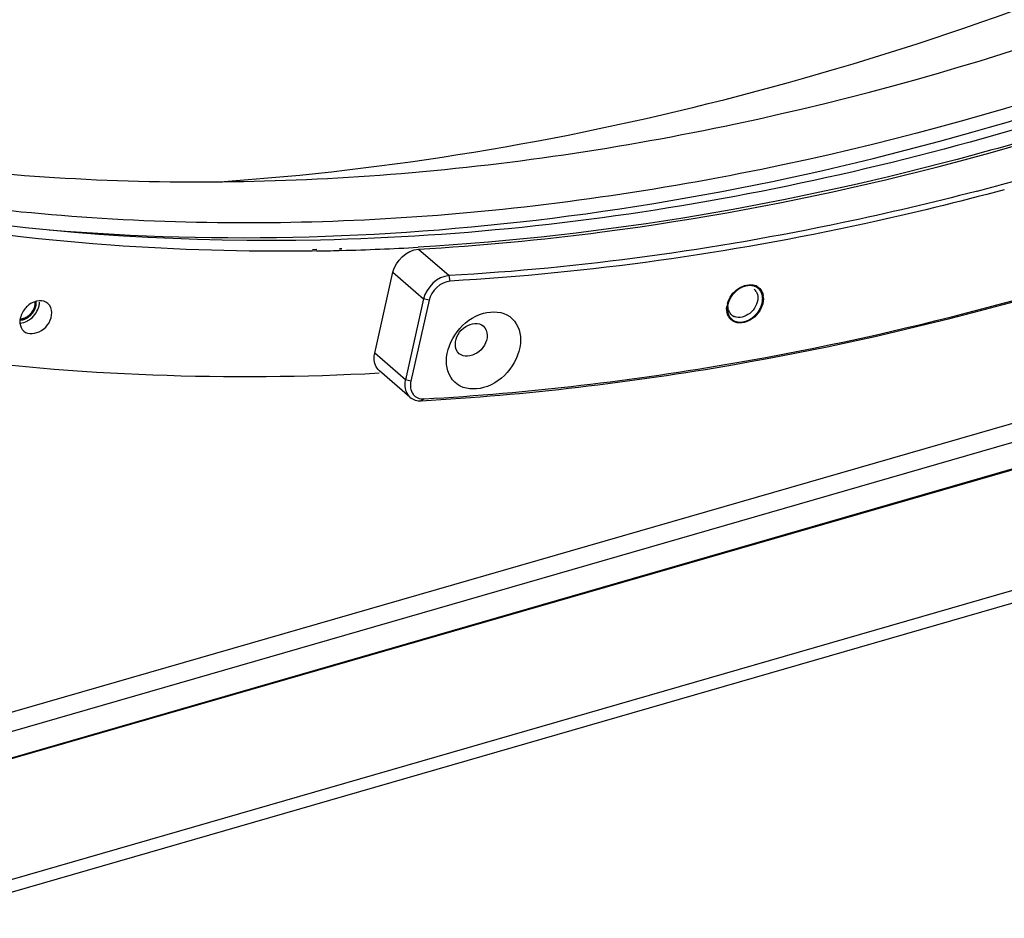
# Model space of a CAD drawing. Header units: millimetres. Extents: x 0 to 420, y 0 to 297.
# Tile 375 of 514: x 351 to 363, y 161 to 172. Entities that reach past the tile are written whole.
import ezdxf

# ---------------------------------------------------------------- set-up
doc = ezdxf.new("R2010")
doc.units = ezdxf.units.MM
doc.header["$LTSCALE"] = 23.1
doc.layers.get('0').update_dxf_attribs({"linetype": 'CONTINUOUS'})
doc.layers.add('02___PRT_ALL_AXES', color=7, linetype='CONTINUOUS')

msp = doc.modelspace()

# ---------------------------------------------------------------- linework, layer by layer
at = {"color": 7, "linetype": 'Continuous'}
for p, q in [((362.6728, 169.855), (362.6598, 169.8514)), ((362.6728, 169.8548), (362.6598, 169.8514)), ((347.9989, 162.6553), (370.446, 169.1352)), ((355.8343, 169.1449), (356.2093, 168.8202)), ((348.0428, 162.4335), (370.4899, 168.9134)), ((355.3006, 167.8721), (355.523, 168.8626)), ((355.523, 168.8626), (355.898, 168.5379)), ((356.2245, 168.7535), (356.2093, 168.8202)), ((370.446, 168.5646), (348.2341, 162.1526)), ((355.898, 168.5379), (355.6756, 167.5473)), ((355.9651, 168.5182), (355.7427, 167.5277)), ((355.9651, 168.5182), (355.898, 168.5379)), ((355.6756, 167.5473), (355.3006, 167.8721)), ((355.7318, 167.3328), (355.3568, 167.6576)), ((355.7427, 167.5277), (355.6756, 167.5473)), ((355.9043, 167.3129), (355.8695, 167.2896)), ((349.6538, 161.0879), (369.7362, 166.8852)), ((349.7388, 160.9593), (369.6914, 166.7191))]:
    msp.add_line(p, q, dxfattribs=at)
at = {"color": 3, "linetype": 'Continuous'}
msp.add_line((370.3811, 168.5559), (348.1692, 162.1439), dxfattribs=at)
at = {"color": 7, "linetype": 'Continuous'}
for centre, radius, start, end in [((353.5296, 204.9382), 36.2553, 284.60717, 285.3905), ((359.902, 168.5546), 0.1542, 60.05083, 70.58421), ((359.8666, 168.5664), 0.1183, 42.60689, 49.13032), ((359.8639, 168.564), 0.1219, 30.78792, 42.54507), ((359.8751, 168.4061), 0.269, 164.81196, 172.00023), ((359.8452, 168.5407), 0.2115, 359.92782, 8.54728), ((359.8178, 168.4102), 0.2115, 179.92782, 188.54728), ((359.7473, 168.4288), 0.1196, 229.15073, 240.93622), ((359.7632, 168.3943), 0.1541, 207.68906, 218.23123), ((359.7489, 168.4316), 0.1228, 240.91695, 246.35791), ((355.8838, 167.4573), 0.1436, 216.95488, 218.33505)]:
    msp.add_arc(centre, radius, start, end, dxfattribs=at)
for points, knots in [([(353.4105, 169.9695), (355.4863, 170.1117), (359.7227, 170.8215), (365.9259, 172.9975), (371.9491, 176.234), (375.6786, 179.0011), (377.4628, 180.5256)], [0, 0, 0, 0, 0.2339601, 0.4798621, 0.7361112, 1, 1, 1, 1]), ([(343.7861, 171.6694), (344.9761, 171.201), (347.479, 170.4517), (351.4264, 169.92), (355.5525, 169.97), (361.2919, 170.8227), (368.5188, 173.3611), (373.7947, 176.6406), (376.308, 178.5673)], [0, 0, 0, 0, 0.1106912, 0.2249705, 0.3435081, 0.4666322, 0.7258949, 1, 1, 1, 1]), ([(376.888, 178.065), (374.3747, 176.1383), (369.0988, 172.8588), (361.8719, 170.3204), (356.1325, 169.4677), (352.0064, 169.4177), (348.059, 169.9494), (345.5561, 170.6987), (344.3661, 171.1671)], [0, 0, 0, 0, 0.2741051, 0.5333678, 0.6564919, 0.7750295, 0.8893088, 1, 1, 1, 1]), ([(351.3167, 169.382), (353.4287, 169.2049), (357.8305, 169.3479), (364.4113, 170.9156), (370.9118, 173.7646), (374.97, 176.4061), (376.9206, 177.8981)], [0, 0, 0, 0, 0.2307906, 0.475272, 0.7325595, 1, 1, 1, 1]), ([(355.8695, 167.2896), (357.1544, 167.3624), (362.5068, 167.9927), (367.6803, 169.8567), (371.3111, 171.7472)], [0, 0, 0, 0, 0.2391935, 1, 1, 1, 1]), ([(355.9043, 167.3129), (357.1859, 167.3856), (362.5245, 168.0139), (367.6849, 169.8711), (371.3071, 171.7549)], [0, 0, 0, 0, 0.2392042, 1, 1, 1, 1]), ([(355.8343, 169.1449), (356.586, 169.1877), (359.674, 169.4787), (362.7147, 170.2153), (364.936, 170.9736)], [0, 0, 0, 0, 0.2428639, 1, 1, 1, 1]), ([(362.6598, 169.8514), (362.1209, 169.7112), (359.9994, 169.2113), (357.8293, 168.9124), (356.2093, 168.8202)], [0, 0, 0, 0, 0.2555015, 1, 1, 1, 1]), ([(363.0048, 169.8713), (362.4386, 169.7184), (360.2112, 169.1742), (357.9282, 168.8505), (356.2245, 168.7535)], [0, 0, 0, 0, 0.2557661, 1, 1, 1, 1]), ([(344.6866, 169.0841), (346.347, 168.4937), (349.8846, 167.6559), (353.5117, 167.5321), (355.3528, 167.6296)], [0, 0, 0, 0, 0.4887073, 1, 1, 1, 1]), ([(359.6155, 168.4765), (359.6357, 168.5512), (359.7265, 168.6794), (359.8892, 168.7226), (359.9532, 168.7)], [0, 0, 0, 0, 0.5326824, 1, 1, 1, 1]), ([(359.9884, 168.5496), (359.9884, 168.4779), (359.9168, 168.3418), (359.7587, 168.2932), (359.6996, 168.3191)], [0, 0, 0, 0, 0.526209, 1, 1, 1, 1]), ([(360.0544, 168.5074), (360.043, 168.426), (359.954, 168.28), (359.779, 168.2264), (359.7098, 168.2509)], [0, 0, 0, 0, 0.5283873, 1, 1, 1, 1]), ([(360.0567, 168.5404), (360.0567, 168.535), (360.0563, 168.5239), (360.0551, 168.5129), (360.0544, 168.5074)], [0, 0, 0, 0, 0.4944487, 1, 1, 1, 1]), ([(356.1768, 167.7738), (356.1768, 167.9017), (356.2857, 168.1591), (356.5885, 168.3942), (356.9866, 168.3786), (357.0861, 168.1405), (357.0861, 168.0363)], [0, 0, 0, 0, 0.271497, 0.5494903, 0.7787079, 1, 1, 1, 1]), ([(359.6064, 168.4104), (359.6064, 168.4159), (359.6068, 168.427), (359.6079, 168.438), (359.6087, 168.4435)], [0, 0, 0, 0, 0.4944487, 1, 1, 1, 1]), ([(356.2866, 167.9787), (356.2866, 168.0631), (356.3727, 168.2234), (356.5744, 168.252), (356.6287, 168.205)], [0, 0, 0, 0, 0.5402439, 1, 1, 1, 1]), ([(356.6763, 168.0912), (356.6763, 168.0068), (356.5902, 167.8465), (356.3885, 167.8178), (356.3342, 167.8648)], [0, 0, 0, 0, 0.5402439, 1, 1, 1, 1]), ([(357.0861, 168.0363), (357.0861, 167.9083), (356.9772, 167.651), (356.6744, 167.4158), (356.2763, 167.4314), (356.1768, 167.6695), (356.1768, 167.7738)], [0, 0, 0, 0, 0.271497, 0.5494903, 0.7787079, 1, 1, 1, 1]), ([(355.3568, 167.6576), (355.3155, 167.6934), (355.2859, 167.7765), (355.296, 167.8514), (355.3006, 167.8721)], [0, 0, 0, 0, 0.720765, 1, 1, 1, 1]), ([(355.6756, 167.5473), (355.671, 167.5266), (355.6609, 167.4517), (355.6905, 167.3686), (355.7318, 167.3328)], [0, 0, 0, 0, 0.279235, 1, 1, 1, 1])]:
    msp.add_open_spline(points, degree=3, knots=knots, dxfattribs=at)
for points in [[(355.523, 168.8626), (355.5537, 168.9993), (355.6944, 169.137), (355.8343, 169.1449)], [(356.2093, 168.8202), (356.0694, 168.8122), (355.9287, 168.6745), (355.898, 168.5379)], [(356.2245, 168.7535), (356.108, 168.7469), (355.9907, 168.6321), (355.9651, 168.5182)], [(359.9686, 168.6264), (359.9821, 168.6037), (359.9884, 168.576), (359.9884, 168.5496)], [(359.979, 168.6882), (360.0029, 168.6743), (360.0234, 168.6526), (360.0363, 168.6281)], [(360.0363, 168.6281), (360.0455, 168.6108), (360.0514, 168.5915), (360.0544, 168.5721)], [(359.6267, 168.3228), (359.6176, 168.3401), (359.6117, 168.3594), (359.6087, 168.3787)], [(359.6336, 168.391), (359.6275, 168.408), (359.6247, 168.4265), (359.6247, 168.4446)], [(359.6691, 168.3383), (359.6531, 168.3522), (359.6407, 168.371), (359.6336, 168.391)], [(359.7098, 168.2509), (359.6837, 168.2601), (359.6593, 168.2773), (359.6421, 168.299)], [(356.6287, 168.205), (356.6598, 168.1781), (356.6763, 168.1323), (356.6763, 168.0912)], [(356.3342, 167.8648), (356.3031, 167.8917), (356.2866, 167.9375), (356.2866, 167.9787)], [(355.7427, 167.5277), (355.7311, 167.476), (355.7372, 167.4133), (355.7691, 167.3709)], [(355.7712, 167.3682), (355.7857, 167.3499), (355.8055, 167.3348), (355.827, 167.3256)], [(355.7318, 167.3328), (355.7682, 167.3013), (355.8215, 167.2868), (355.8695, 167.2896)], [(355.827, 167.3256), (355.851, 167.3153), (355.8782, 167.3114), (355.9043, 167.3129)]]:
    msp.add_open_spline(points, degree=3, dxfattribs=at)
at = {"color": 2, "linetype": 'Continuous'}
for points, knots in [([(360.048, 168.5379), (360.0476, 168.542), (360.0469, 168.5482), (360.046, 168.5564), (360.0454, 168.5625), (360.0448, 168.5676), (360.0444, 168.5717), (360.044, 168.5748), (360.0438, 168.5773), (360.0436, 168.5791), (360.0435, 168.5801), (360.0434, 168.5809), (360.0433, 168.5816), (360.0432, 168.582), (360.0429, 168.5827), (360.0424, 168.5842), (360.0415, 168.5865), (360.0405, 168.5893), (360.0392, 168.593), (360.0375, 168.5977), (360.0355, 168.6032), (360.0338, 168.6079), (360.0325, 168.6116), (360.0315, 168.6144), (360.0306, 168.6167), (360.03, 168.6186), (360.0295, 168.6197), (360.0292, 168.6207), (360.029, 168.6213), (360.0285, 168.6219), (360.028, 168.6227), (360.0273, 168.6236), (360.0262, 168.6252), (360.0248, 168.6271), (360.0227, 168.6302), (360.0199, 168.6341), (360.0167, 168.6387), (360.014, 168.6426), (360.0118, 168.6457), (360.0102, 168.648), (360.0088, 168.65), (360.0077, 168.6515), (360.007, 168.6525), (360.0065, 168.6533), (360.0061, 168.6537), (360.0059, 168.6541), (360.0055, 168.6544), (360.0049, 168.6549), (360.004, 168.6557), (360.0025, 168.6569), (360.0007, 168.6583), (359.9978, 168.6607), (359.9941, 168.6636), (359.9898, 168.6671), (359.9861, 168.67), (359.9832, 168.6723), (359.981, 168.6741), (359.9788, 168.6759), (359.977, 168.6773), (359.9758, 168.6784), (359.9751, 168.6788), (359.9748, 168.6792), (359.9743, 168.6793), (359.9738, 168.6796), (359.9729, 168.6799), (359.9718, 168.6804), (359.9705, 168.681), (359.9687, 168.6817), (359.9656, 168.683), (359.9612, 168.6848), (359.9559, 168.687), (359.9507, 168.6893), (359.9463, 168.6911), (359.9432, 168.6924), (359.9414, 168.6931), (359.9401, 168.6937), (359.939, 168.6942), (359.9381, 168.6945), (359.9372, 168.6949), (359.936, 168.6951), (359.934, 168.6954), (359.9315, 168.6957), (359.9286, 168.6961), (359.9256, 168.6965), (359.9216, 168.6971), (359.9167, 168.6977), (359.9107, 168.6986), (359.9057, 168.6993), (359.9018, 168.6998), (359.8993, 168.7001), (359.8973, 168.7004), (359.8961, 168.7006), (359.8952, 168.7007), (359.8947, 168.7008), (359.8942, 168.7007), (359.8935, 168.7006), (359.8919, 168.7005), (359.8895, 168.7002), (359.8864, 168.6999), (359.8832, 168.6996), (359.8789, 168.6992), (359.8737, 168.6987), (359.8673, 168.6981), (359.8609, 168.6975), (359.8562, 168.697), (359.853, 168.6967), (359.8517, 168.6966), (359.8506, 168.6965), (359.8498, 168.6965), (359.849, 168.6962), (359.8479, 168.6959), (359.8466, 168.6955), (359.8444, 168.6948), (359.8417, 168.694), (359.8385, 168.6929), (359.8342, 168.6916), (359.8288, 168.6899), (359.8223, 168.6879), (359.8169, 168.6862), (359.8126, 168.6849), (359.8094, 168.6839), (359.8067, 168.6831), (359.8048, 168.6824), (359.8037, 168.6822), (359.8027, 168.6816), (359.8014, 168.6809), (359.7993, 168.6798), (359.7966, 168.6784), (359.7935, 168.6767), (359.7892, 168.6745), (359.7818, 168.6705), (359.7713, 168.665), (359.7629, 168.6605), (359.7586, 168.6583)], [0, 0, 0, 0, 0.03125, 0.046875, 0.0625, 0.078125, 0.0859375, 0.09375, 0.1015625, 0.1054688, 0.1074219, 0.109375, 0.1113281, 0.1123047, 0.1132812, 0.1171875, 0.125, 0.1328125, 0.140625, 0.15625, 0.171875, 0.1875, 0.1953125, 0.203125, 0.2109375, 0.2148438, 0.21875, 0.2207031, 0.2226562, 0.2246094, 0.2265625, 0.2304688, 0.234375, 0.2421875, 0.25, 0.265625, 0.28125, 0.296875, 0.3046875, 0.3125, 0.3203125, 0.3242188, 0.328125, 0.3300781, 0.3320312, 0.3330078, 0.3339844, 0.3359375, 0.3398438, 0.34375, 0.3515625, 0.359375, 0.375, 0.390625, 0.40625, 0.4140625, 0.421875, 0.4296875, 0.4375, 0.4414062, 0.4433594, 0.4443359, 0.4453125, 0.4472656, 0.4492188, 0.453125, 0.4570312, 0.4609375, 0.46875, 0.484375, 0.5, 0.515625, 0.53125, 0.5390625, 0.5429688, 0.546875, 0.5507812, 0.5527344, 0.5546875, 0.5585938, 0.5625, 0.5703125, 0.578125, 0.5859375, 0.59375, 0.609375, 0.625, 0.640625, 0.6484375, 0.65625, 0.6601562, 0.6640625, 0.6660156, 0.6669922, 0.6679688, 0.6699219, 0.671875, 0.6796875, 0.6875, 0.6953125, 0.703125, 0.71875, 0.734375, 0.75, 0.765625, 0.7695312, 0.7734375, 0.7753906, 0.7773438, 0.7792969, 0.78125, 0.7851562, 0.7890625, 0.796875, 0.8046875, 0.8125, 0.828125, 0.84375, 0.859375, 0.8671875, 0.875, 0.8828125, 0.8867188, 0.8886719, 0.890625, 0.8945312, 0.8984375, 0.90625, 0.9140625, 0.921875, 0.9375, 0.96875, 1, 1, 1, 1]), ([(359.7586, 168.6583), (359.7556, 168.6561), (359.7511, 168.6528), (359.745, 168.6485), (359.7412, 168.6457), (359.7381, 168.6436), (359.7362, 168.6422), (359.7347, 168.6411), (359.7336, 168.6402), (359.7326, 168.6393), (359.7304, 168.6374), (359.7272, 168.6346), (359.7229, 168.6309), (359.7186, 168.6272), (359.7154, 168.6244), (359.7133, 168.6225), (359.7122, 168.6216), (359.7111, 168.6206), (359.7099, 168.6192), (359.7082, 168.6175), (359.7043, 168.6134), (359.6996, 168.6086), (359.695, 168.6037), (359.6927, 168.6013), (359.6914, 168.5999), (359.6904, 168.5989), (359.6895, 168.5978), (359.6883, 168.5963), (359.6863, 168.5937), (359.6821, 168.5885), (359.678, 168.5832), (359.6744, 168.5787), (359.673, 168.5769), (359.6717, 168.5754), (359.6709, 168.5742), (359.6701, 168.573), (359.6685, 168.5705), (359.6662, 168.5668), (359.663, 168.562), (359.6598, 168.5571), (359.6574, 168.5534), (359.6558, 168.5509), (359.6551, 168.5499), (359.6546, 168.5491), (359.6541, 168.5483), (359.6534, 168.5468), (359.6523, 168.5447), (359.6505, 168.5414), (359.6483, 168.5372), (359.6448, 168.5305), (359.6422, 168.5255), (359.6405, 168.5221)], [0, 0, 0, 0, 0.0625, 0.09375, 0.125, 0.140625, 0.15625, 0.1640625, 0.171875, 0.1796875, 0.1875, 0.21875, 0.25, 0.28125, 0.3125, 0.3203125, 0.328125, 0.3359375, 0.34375, 0.359375, 0.375, 0.4375, 0.46875, 0.484375, 0.4921875, 0.5, 0.5078125, 0.515625, 0.53125, 0.5625, 0.625, 0.640625, 0.65625, 0.6640625, 0.671875, 0.6796875, 0.6875, 0.71875, 0.75, 0.78125, 0.8125, 0.8203125, 0.828125, 0.8320312, 0.8359375, 0.84375, 0.859375, 0.875, 0.90625, 0.9375, 1, 1, 1, 1]), ([(351.0279, 168.2935), (351.0303, 168.2949), (351.035, 168.2976), (351.0422, 168.3017), (351.0481, 168.305), (351.0523, 168.3074), (351.0547, 168.3088), (351.0565, 168.3098), (351.058, 168.3106), (351.0592, 168.3113), (351.0599, 168.3118), (351.0605, 168.3121), (351.0611, 168.3125), (351.062, 168.3133), (351.064, 168.3149), (351.0668, 168.3172), (351.0712, 168.3209), (351.0756, 168.3245), (351.0801, 168.3282), (351.0834, 168.3309), (351.0862, 168.3332), (351.0884, 168.335), (351.0896, 168.336), (351.0905, 168.3367), (351.091, 168.3372), (351.0916, 168.3379), (351.0923, 168.3387), (351.0937, 168.3403), (351.0959, 168.3428), (351.0988, 168.3461), (351.1026, 168.3505), (351.1064, 168.3549), (351.1102, 168.3592), (351.1126, 168.362), (351.1145, 168.3642), (351.1159, 168.3658), (351.1171, 168.3672), (351.1178, 168.3684), (351.1186, 168.3696), (351.1195, 168.3712), (351.121, 168.3736), (351.1229, 168.3767), (351.1252, 168.3804), (351.1274, 168.384), (351.1297, 168.3877), (351.1319, 168.3914), (351.1338, 168.3945), (351.1353, 168.3969), (351.1363, 168.3984), (351.137, 168.3997), (351.1378, 168.4009), (351.1384, 168.4025), (351.1392, 168.4045), (351.1402, 168.4071), (351.1415, 168.4103), (351.1435, 168.4155), (351.1456, 168.4207), (351.1476, 168.4259), (351.1491, 168.4297), (351.1503, 168.4327), (351.1511, 168.4346), (351.1514, 168.4356), (351.1518, 168.4364), (351.1519, 168.437), (351.152, 168.4377), (351.1522, 168.4385), (351.1524, 168.4398), (351.1529, 168.4421), (351.1535, 168.4454), (351.1542, 168.4493), (351.1552, 168.4545), (351.1562, 168.4597), (351.1572, 168.4649), (351.1579, 168.4682), (351.1583, 168.4705), (351.1585, 168.4716), (351.1587, 168.4723), (351.1586, 168.4729), (351.1586, 168.4737), (351.1586, 168.475), (351.1585, 168.4765), (351.1585, 168.4784), (351.1584, 168.4809), (351.1583, 168.4854), (351.1582, 168.4917), (351.1581, 168.4992), (351.1579, 168.5043), (351.1579, 168.5068)], [0, 0, 0, 0, 0.03125, 0.0625, 0.09375, 0.109375, 0.1171875, 0.125, 0.1328125, 0.1367188, 0.140625, 0.1425781, 0.1445312, 0.1484375, 0.15625, 0.171875, 0.1875, 0.21875, 0.234375, 0.25, 0.265625, 0.2734375, 0.28125, 0.2832031, 0.2851562, 0.2890625, 0.2929688, 0.296875, 0.3125, 0.328125, 0.34375, 0.375, 0.390625, 0.40625, 0.4140625, 0.421875, 0.4296875, 0.4335938, 0.4375, 0.4453125, 0.453125, 0.46875, 0.484375, 0.5, 0.515625, 0.53125, 0.546875, 0.5546875, 0.5625, 0.5664062, 0.5703125, 0.578125, 0.5859375, 0.59375, 0.609375, 0.625, 0.65625, 0.671875, 0.6875, 0.703125, 0.7070312, 0.7109375, 0.7148438, 0.7167969, 0.71875, 0.7226562, 0.7265625, 0.734375, 0.75, 0.765625, 0.78125, 0.8125, 0.828125, 0.84375, 0.8515625, 0.8554688, 0.8574219, 0.859375, 0.8632812, 0.8671875, 0.875, 0.8828125, 0.890625, 0.90625, 0.9375, 0.96875, 1, 1, 1, 1]), ([(359.615, 168.4129), (359.6154, 168.4095), (359.6159, 168.4044), (359.6166, 168.3976), (359.6171, 168.3925), (359.6176, 168.3874), (359.618, 168.3831), (359.6184, 168.3797), (359.6186, 168.3772), (359.6189, 168.3751), (359.619, 168.3736), (359.6191, 168.3727), (359.6191, 168.3721), (359.6194, 168.3715), (359.6196, 168.3707), (359.62, 168.3694), (359.6207, 168.3675), (359.6214, 168.3652), (359.6225, 168.3621), (359.6237, 168.3582), (359.6253, 168.3536), (359.6268, 168.349), (359.6281, 168.3451), (359.6291, 168.3421), (359.6298, 168.3398), (359.6305, 168.3378), (359.6309, 168.3365), (359.6312, 168.3357), (359.6313, 168.3351), (359.6317, 168.3347), (359.6321, 168.334), (359.6328, 168.3328), (359.6338, 168.3312), (359.6351, 168.3292), (359.6367, 168.3266), (359.6388, 168.3233), (359.6413, 168.3194), (359.6438, 168.3154), (359.6458, 168.3121), (359.6475, 168.3095), (359.6485, 168.3078), (359.6493, 168.3065), (359.65, 168.3055), (359.6505, 168.3047), (359.6509, 168.3041), (359.6512, 168.3035), (359.6516, 168.3032), (359.6522, 168.3026), (359.6529, 168.302), (359.6538, 168.3012), (359.6549, 168.3001), (359.6563, 168.2988), (359.6586, 168.2967), (359.6614, 168.294), (359.6648, 168.2909), (359.6682, 168.2877), (359.6711, 168.285), (359.6733, 168.2829), (359.6748, 168.2816), (359.6759, 168.2805), (359.6767, 168.2797), (359.6774, 168.2791), (359.678, 168.2786), (359.6784, 168.2781), (359.679, 168.2779), (359.6796, 168.2775), (359.6805, 168.2771), (359.6815, 168.2765), (359.6829, 168.2758), (359.6846, 168.2749), (359.6873, 168.2734), (359.6907, 168.2716), (359.6948, 168.2695), (359.6988, 168.2673), (359.7022, 168.2655), (359.705, 168.264), (359.707, 168.2629), (359.7087, 168.262), (359.7099, 168.2614), (359.7106, 168.261), (359.7111, 168.2607), (359.7117, 168.2606), (359.7124, 168.2604), (359.7138, 168.2601), (359.7157, 168.2596), (359.7181, 168.259), (359.7212, 168.2583), (359.7251, 168.2573), (359.7297, 168.2561), (359.7344, 168.255), (359.7382, 168.254), (359.7413, 168.2533), (359.7437, 168.2527), (359.7456, 168.2522), (359.747, 168.2519), (359.7478, 168.2517), (359.7483, 168.2515), (359.749, 168.2515), (359.7498, 168.2515), (359.7513, 168.2515), (359.7534, 168.2514), (359.7559, 168.2514), (359.7593, 168.2514), (359.7635, 168.2513), (359.7685, 168.2512), (359.7736, 168.2511), (359.7778, 168.251), (359.7812, 168.251), (359.7837, 168.2509), (359.7858, 168.2509), (359.7873, 168.2509), (359.7881, 168.2509), (359.7887, 168.2508), (359.7894, 168.251), (359.7903, 168.2511), (359.7919, 168.2514), (359.7941, 168.2519), (359.7968, 168.2524), (359.8003, 168.253), (359.8048, 168.2539), (359.8101, 168.2549), (359.8155, 168.2559), (359.8199, 168.2567), (359.8235, 168.2574), (359.8262, 168.2579), (359.8284, 168.2583), (359.83, 168.2586), (359.8309, 168.2588), (359.8315, 168.2589), (359.8322, 168.2592), (359.8331, 168.2595), (359.8346, 168.2601), (359.8368, 168.261), (359.8394, 168.262), (359.8429, 168.2633), (359.8473, 168.265), (359.8526, 168.2671), (359.8578, 168.2691), (359.8622, 168.2708), (359.8657, 168.2721), (359.8683, 168.2732), (359.8705, 168.274), (359.8721, 168.2746), (359.8729, 168.2749), (359.8736, 168.2752), (359.8742, 168.2756), (359.8751, 168.2761), (359.8765, 168.2769), (359.8786, 168.2782), (359.8812, 168.2797), (359.8845, 168.2817), (359.8888, 168.2842), (359.8938, 168.2871), (359.8989, 168.2901), (359.9031, 168.2926), (359.9065, 168.2946), (359.909, 168.2961), (359.9111, 168.2973), (359.9126, 168.2982), (359.9134, 168.2987), (359.9141, 168.2991), (359.9146, 168.2996), (359.9154, 168.3002), (359.9168, 168.3013), (359.9187, 168.3029), (359.921, 168.3048), (359.9241, 168.3074), (359.928, 168.3106), (359.9327, 168.3144), (359.9374, 168.3182), (359.9412, 168.3214), (359.9444, 168.324), (359.9467, 168.3259), (359.9486, 168.3275), (359.95, 168.3286), (359.9508, 168.3292), (359.9514, 168.3297), (359.9519, 168.3303), (359.9526, 168.331), (359.9538, 168.3324), (359.9555, 168.3343), (359.9576, 168.3366), (359.9604, 168.3397), (359.9638, 168.3435), (359.968, 168.3481), (359.9721, 168.3527), (359.9756, 168.3566), (359.9784, 168.3596), (359.9805, 168.3619), (359.9822, 168.3639), (359.9834, 168.3652), (359.9841, 168.366), (359.9847, 168.3665), (359.985, 168.3672), (359.9856, 168.368), (359.9866, 168.3695), (359.988, 168.3716), (359.9897, 168.3741), (359.9919, 168.3775), (359.9947, 168.3817), (359.998, 168.3867), (360.0014, 168.3918), (360.0042, 168.396), (360.0064, 168.3994), (360.0081, 168.4019), (360.0095, 168.404), (360.0105, 168.4055), (360.011, 168.4063), (360.0115, 168.4069), (360.0118, 168.4076), (360.0122, 168.4085), (360.0129, 168.4101), (360.0139, 168.4123), (360.0152, 168.415), (360.0169, 168.4186), (360.0189, 168.4231), (360.0214, 168.4284), (360.0239, 168.4338), (360.026, 168.4383), (360.0277, 168.4419), (360.0289, 168.4446), (360.03, 168.4468), (360.0307, 168.4484), (360.0311, 168.4493), (360.0314, 168.4499), (360.0316, 168.4506), (360.0319, 168.4515), (360.0323, 168.4531), (360.033, 168.4554), (360.0337, 168.4582), (360.0348, 168.4618), (360.036, 168.4664), (360.0376, 168.4719), (360.0391, 168.4774), (360.0404, 168.482), (360.0415, 168.4857), (360.0422, 168.4884), (360.0429, 168.4907), (360.0433, 168.4923), (360.0436, 168.4932), (360.0438, 168.4939), (360.0438, 168.4946), (360.0439, 168.4955), (360.0441, 168.4971), (360.0443, 168.4994), (360.0446, 168.5022), (360.0449, 168.5058), (360.0454, 168.5104), (360.0461, 168.5178), (360.047, 168.5269), (360.0477, 168.5343), (360.048, 168.5379)], [0, 0, 0, 0, 0.015625, 0.0234375, 0.03125, 0.0390625, 0.046875, 0.0507812, 0.0546875, 0.0585938, 0.0605469, 0.0615234, 0.0625, 0.0634766, 0.0644531, 0.0664062, 0.0703125, 0.0742188, 0.078125, 0.0859375, 0.09375, 0.1015625, 0.109375, 0.1132812, 0.1171875, 0.1210938, 0.1230469, 0.1240234, 0.125, 0.1259766, 0.1269531, 0.1289062, 0.1328125, 0.1367188, 0.140625, 0.1484375, 0.15625, 0.1640625, 0.171875, 0.1757812, 0.1796875, 0.1816406, 0.1835938, 0.1855469, 0.1865234, 0.1875, 0.1884766, 0.1894531, 0.1914062, 0.1933594, 0.1953125, 0.1992188, 0.203125, 0.2109375, 0.21875, 0.2265625, 0.234375, 0.2382812, 0.2421875, 0.2441406, 0.2460938, 0.2480469, 0.2490234, 0.25, 0.2509766, 0.2519531, 0.2539062, 0.2558594, 0.2578125, 0.2617188, 0.265625, 0.2734375, 0.28125, 0.2890625, 0.296875, 0.3007812, 0.3046875, 0.3085938, 0.3105469, 0.3115234, 0.3125, 0.3134766, 0.3144531, 0.3164062, 0.3203125, 0.3242188, 0.328125, 0.3359375, 0.34375, 0.3515625, 0.359375, 0.3632812, 0.3671875, 0.3710938, 0.3730469, 0.3740234, 0.375, 0.3759766, 0.3769531, 0.3789062, 0.3828125, 0.3867188, 0.390625, 0.3984375, 0.40625, 0.4140625, 0.421875, 0.4257812, 0.4296875, 0.4335938, 0.4355469, 0.4365234, 0.4375, 0.4384766, 0.4394531, 0.4414062, 0.4453125, 0.4492188, 0.453125, 0.4609375, 0.46875, 0.4765625, 0.484375, 0.4882812, 0.4921875, 0.4960938, 0.4980469, 0.4990234, 0.5, 0.5009766, 0.5019531, 0.5039062, 0.5078125, 0.5117188, 0.515625, 0.5234375, 0.53125, 0.5390625, 0.546875, 0.5507812, 0.5546875, 0.5585938, 0.5605469, 0.5615234, 0.5625, 0.5634766, 0.5644531, 0.5664062, 0.5703125, 0.5742188, 0.578125, 0.5859375, 0.59375, 0.6015625, 0.609375, 0.6132812, 0.6171875, 0.6210938, 0.6230469, 0.6240234, 0.625, 0.6259766, 0.6269531, 0.6289062, 0.6328125, 0.6367188, 0.640625, 0.6484375, 0.65625, 0.6640625, 0.671875, 0.6757812, 0.6796875, 0.6835938, 0.6855469, 0.6865234, 0.6875, 0.6884766, 0.6894531, 0.6914062, 0.6953125, 0.6992188, 0.703125, 0.7109375, 0.71875, 0.7265625, 0.734375, 0.7382812, 0.7421875, 0.7460938, 0.7480469, 0.7490234, 0.75, 0.7509766, 0.7519531, 0.7539062, 0.7578125, 0.7617188, 0.765625, 0.7734375, 0.78125, 0.7890625, 0.796875, 0.8007812, 0.8046875, 0.8085938, 0.8105469, 0.8115234, 0.8125, 0.8134766, 0.8144531, 0.8164062, 0.8203125, 0.8242188, 0.828125, 0.8359375, 0.84375, 0.8515625, 0.859375, 0.8632812, 0.8671875, 0.8710938, 0.8730469, 0.8740234, 0.875, 0.8759766, 0.8769531, 0.8789062, 0.8828125, 0.8867188, 0.890625, 0.8984375, 0.90625, 0.9140625, 0.921875, 0.9257812, 0.9296875, 0.9335938, 0.9355469, 0.9365234, 0.9375, 0.9384766, 0.9394531, 0.9414062, 0.9453125, 0.9492188, 0.953125, 0.9609375, 0.96875, 0.984375, 1, 1, 1, 1]), ([(359.6405, 168.5221), (359.6395, 168.5199), (359.6376, 168.5154), (359.6353, 168.5099), (359.6336, 168.506), (359.6327, 168.5037), (359.632, 168.5015), (359.631, 168.4987), (359.6298, 168.4953), (359.6286, 168.4919), (359.6276, 168.4891), (359.6268, 168.4868), (359.6262, 168.4845), (359.6254, 168.4815), (359.6244, 168.478), (359.6234, 168.4745), (359.6226, 168.4715), (359.6221, 168.4695), (359.6218, 168.4683), (359.6215, 168.4674), (359.6214, 168.4665), (359.6211, 168.4654), (359.6207, 168.4634), (359.62, 168.4595), (359.6191, 168.455), (359.6183, 168.451), (359.6179, 168.4488), (359.6176, 168.4466), (359.6173, 168.4438), (359.6169, 168.4404), (359.6165, 168.4371), (359.6161, 168.4343), (359.6159, 168.4323), (359.6158, 168.4312), (359.6158, 168.43), (359.6157, 168.4286), (359.6155, 168.4251), (359.6153, 168.4199), (359.6151, 168.4153), (359.615, 168.4129)], [0, 0, 0, 0, 0.0625, 0.125, 0.15625, 0.171875, 0.1875, 0.21875, 0.25, 0.28125, 0.3125, 0.328125, 0.34375, 0.375, 0.40625, 0.4375, 0.46875, 0.484375, 0.4921875, 0.5, 0.5078125, 0.515625, 0.53125, 0.5625, 0.625, 0.65625, 0.671875, 0.6875, 0.71875, 0.75, 0.78125, 0.8125, 0.828125, 0.8359375, 0.84375, 0.859375, 0.875, 0.9375, 1, 1, 1, 1]), ([(350.9603, 168.2775), (350.9616, 168.2776), (350.9643, 168.2777), (350.9676, 168.2779), (350.97, 168.278), (350.9713, 168.2781), (350.9728, 168.2783), (350.9745, 168.2785), (350.9774, 168.2789), (350.9799, 168.2792), (350.982, 168.2794), (350.9834, 168.2797), (350.9859, 168.2802), (350.9888, 168.2808), (350.9913, 168.2813), (350.9927, 168.2816), (350.9938, 168.2818), (350.9948, 168.2821), (350.9962, 168.2824), (350.9986, 168.2831), (351.0014, 168.2838), (351.0038, 168.2845), (351.0051, 168.2849), (351.0066, 168.2854), (351.0084, 168.286), (351.0113, 168.287), (351.0138, 168.2878), (351.0159, 168.2885), (351.0174, 168.2891), (351.0199, 168.2902), (351.0235, 168.2917), (351.0264, 168.2929), (351.0279, 168.2935)], [0, 0, 0, 0, 0.0625, 0.125, 0.15625, 0.171875, 0.1875, 0.21875, 0.25, 0.3125, 0.328125, 0.34375, 0.375, 0.4375, 0.46875, 0.484375, 0.5, 0.515625, 0.53125, 0.5625, 0.625, 0.65625, 0.671875, 0.6875, 0.71875, 0.75, 0.8125, 0.828125, 0.84375, 0.875, 0.9375, 1, 1, 1, 1])]:
    msp.add_open_spline(points, degree=3, knots=knots, dxfattribs=at)
at = {"layer": '02___PRT_ALL_AXES', "color": 7, "linetype": 'Continuous'}
for p, q in [((354.5871, 169.122), (354.5329, 169.1211)), ((354.5914, 169.1391), (354.537, 169.1373)), ((354.894, 169.1284), (354.8645, 169.1277)), ((354.8991, 169.1495), (354.8696, 169.1485))]:
    msp.add_line(p, q, dxfattribs=at)
for centre, radius, start, end in [((354.1176, 198.5898), 29.4716, 270.91279, 271.45224), ((354.1015, 199.1333), 30.0153, 271.51294, 273.30189), ((351.2487, 168.228), 0.2958, 127.63283, 137.3516), ((351.1419, 168.2549), 0.1842, 179.98014, 185.18544), ((350.9526, 168.4669), 0.1758, 289.57206, 294.49413)]:
    msp.add_arc(centre, radius, start, end, dxfattribs=at)
for points, knots in [([(364.9345, 171.1848), (361.6352, 170.0409), (354.9756, 168.6833), (348.1812, 169.6464), (345.1831, 170.736)], [0, 0, 0, 0, 0.5225995, 1, 1, 1, 1]), ([(364.9236, 170.9995), (364.1685, 170.7415), (361.208, 169.8312), (358.1257, 169.3001), (355.8303, 169.1678)], [0, 0, 0, 0, 0.257631, 1, 1, 1, 1]), ([(354.5329, 169.1211), (353.7115, 169.1096), (350.5343, 169.1971), (347.3642, 169.8482), (345.156, 170.6713)], [0, 0, 0, 0, 0.25847, 1, 1, 1, 1]), ([(351.0255, 168.3069), (351.0631, 168.324), (351.1256, 168.3808), (351.1492, 168.4643), (351.1435, 168.5023)], [0, 0, 0, 0, 0.5180958, 1, 1, 1, 1]), ([(351.1922, 168.4514), (351.1939, 168.4591), (351.1965, 168.4743), (351.1974, 168.4898), (351.1974, 168.4973)], [0, 0, 0, 0, 0.5090741, 1, 1, 1, 1]), ([(351.0052, 168.1412), (351.0594, 168.0941), (351.2613, 168.1227), (351.3474, 168.283), (351.3474, 168.3674)], [0, 0, 0, 0, 0.4596952, 1, 1, 1, 1]), ([(350.9629, 168.3008), (350.9612, 168.2931), (350.9586, 168.2779), (350.9577, 168.2625), (350.9577, 168.2549)], [0, 0, 0, 0, 0.5090741, 1, 1, 1, 1]), ([(350.962, 168.2924), (350.9661, 168.2924), (350.9829, 168.2931), (350.9995, 168.297), (351.0115, 168.3013)], [0, 0, 0, 0, 0.2410657, 1, 1, 1, 1])]:
    msp.add_open_spline(points, degree=3, knots=knots, dxfattribs=at)
for points in [[(351.1954, 168.5136), (351.1497, 168.5108), (351.1043, 168.4902), (351.068, 168.4623)], [(351.2999, 168.4812), (351.2724, 168.5051), (351.2318, 168.5159), (351.1954, 168.5136)], [(351.3474, 168.3674), (351.3474, 168.4085), (351.331, 168.4543), (351.2999, 168.4812)], [(351.0311, 168.4284), (350.9984, 168.393), (350.9732, 168.3479), (350.9629, 168.3008)], [(351.0871, 168.2899), (351.1135, 168.3103), (351.1367, 168.3356), (351.1549, 168.3636)], [(351.1549, 168.3636), (351.1722, 168.3903), (351.1854, 168.4204), (351.1922, 168.4514)], [(350.9584, 168.2382), (350.9617, 168.2025), (350.9781, 168.1647), (351.0052, 168.1412)], [(350.9597, 168.2386), (350.9896, 168.2405), (351.0193, 168.2499), (351.0459, 168.2636)], [(351.0459, 168.2636), (351.0604, 168.2711), (351.0742, 168.28), (351.0871, 168.2899)]]:
    msp.add_open_spline(points, degree=3, dxfattribs=at)

doc.saveas('drawing.dxf')
